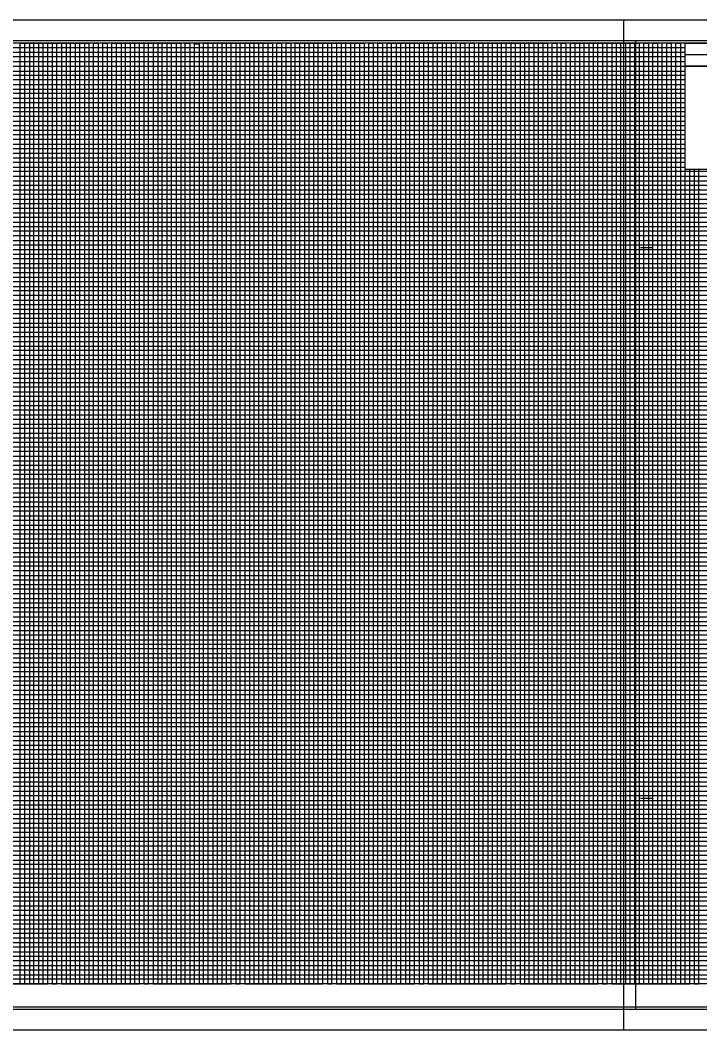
# Model space of a CAD drawing. Extents: x 2345490 to 2436403, y 465165 to 573888.
# Drawn here: x 2418420 to 2419161, y 502766 to 503866 of the extents above; entities that cross this region are included whole.
import ezdxf

# ---------------------------------------------------------------- set-up
doc = ezdxf.new("R2010")
doc.units = 0
for name, color, linetype in [('Old_Level_18', 7, 'Continuous'), ('Old_Level_40', 7, 'Continuous'), ('Old_Level_41', 7, 'Continuous'), ('Old_Level_42', 7, 'Continuous'), ('Old_Level_43', 7, 'Continuous'), ('Old_Level_50', 7, 'Continuous'), ('Old_Level_51', 7, 'Continuous'), ('Old_Level_52', 7, 'Continuous')]:
    doc.layers.add(name, color=color, linetype=linetype)

msp = doc.modelspace()

# ---------------------------------------------------------------- linework, layer by layer
at = {"layer": 'Old_Level_18'}
msp.add_lwpolyline([(2419345.325, 503840.981), (2417845.325, 503840.981), (2417845.325, 502790.981), (2419345.325, 502790.981)], close=True, dxfattribs=at)
at = {"layer": 'Old_Level_40'}
msp.add_line((2419145.275, 503828.431), (2419345.325, 503828.431), dxfattribs=at)
for points in [[(2419145.275, 503840.981), (2419345.325, 503840.981), (2419345.325, 503815.931), (2419145.275, 503815.931)], [(2419145.275, 503815.931), (2419245.325, 503815.931), (2419245.325, 503703.431), (2419145.275, 503703.431)]]:
    msp.add_lwpolyline(points, close=True, dxfattribs=at)
at = {"layer": 'Old_Level_41'}
for p, q in [((2419096.825, 503618.481), (2419109.325, 503618.481)), ((2419096.825, 503018.481), (2419109.325, 503018.481)), ((2419345.325, 502815.981), (2417845.325, 502815.981))]:
    msp.add_line(p, q, dxfattribs=at)
for points in [[(2418370.325, 502815.981), (2418420.325, 502815.981), (2418420.325, 503840.981), (2418470.325, 503840.981), (2418470.325, 502815.981), (2418520.325, 502815.981), (2418520.325, 503840.981), (2418570.325, 503840.981), (2418570.325, 502815.981), (2418620.325, 502815.981), (2418620.325, 503840.981), (2418670.325, 503840.981), (2418670.325, 502815.981), (2418720.325, 502815.981), (2418720.325, 503840.981), (2418770.325, 503840.981), (2418770.325, 502815.981), (2418820.325, 502815.981), (2418820.325, 503840.981), (2418870.325, 503840.981), (2418870.325, 502815.981), (2418920.325, 502815.981), (2418920.325, 503840.981), (2418970.325, 503840.981), (2418970.325, 502815.981), (2419020.325, 502815.981), (2419020.325, 503840.981), (2419070.325, 503840.981), (2419070.325, 502815.981), (2419120.325, 502815.981), (2419120.325, 503840.981)], [(2418395.325, 502815.981), (2418445.325, 502815.981), (2418445.325, 503840.981), (2418495.325, 503840.981), (2418495.325, 502815.981), (2418545.325, 502815.981), (2418545.325, 503840.981), (2418595.325, 503840.981), (2418595.325, 502815.981), (2418645.325, 502815.981), (2418645.325, 503840.981), (2418695.325, 503840.981), (2418695.325, 502815.981), (2418745.325, 502815.981), (2418745.325, 503840.981), (2418795.325, 503840.981), (2418795.325, 502815.981), (2418845.325, 502815.981), (2418845.325, 503840.981), (2418895.325, 503840.981), (2418895.325, 502815.981), (2418945.325, 502815.981), (2418945.325, 503840.981), (2418995.325, 503840.981), (2418995.325, 502815.981), (2419045.325, 502815.981), (2419045.325, 503840.981), (2419095.325, 503840.981), (2419095.325, 502815.981), (2419145.325, 502815.981), (2419145.325, 503840.981), (2419171.625, 503840.981)], [(2417845.325, 503790.981), (2419145.275, 503790.981)], [(2419145.275, 503740.981), (2417845.325, 503740.981), (2417845.325, 503690.931), (2419345.325, 503690.931)], [(2419345.325, 503665.981), (2417845.325, 503665.981), (2417845.325, 503715.981), (2419145.275, 503715.981)], [(2419345.325, 503640.981), (2417845.325, 503640.981), (2417845.325, 503590.981), (2419345.325, 503590.981)], [(2419345.325, 503565.981), (2417845.325, 503565.981), (2417845.325, 503615.981), (2419345.325, 503615.981)], [(2419345.325, 503540.981), (2417845.325, 503540.981), (2417845.325, 503490.981), (2419345.325, 503490.981)], [(2419345.325, 503440.981), (2417845.325, 503440.981), (2417845.325, 503390.981), (2419345.325, 503390.981)], [(2419345.325, 503340.981), (2417845.325, 503340.981), (2417845.325, 503290.981), (2419345.325, 503290.981)], [(2419345.325, 503240.981), (2417845.325, 503240.981), (2417845.325, 503190.981), (2419345.325, 503190.981)], [(2419345.325, 503165.981), (2417845.325, 503165.981), (2417845.325, 503215.981), (2419345.325, 503215.981)], [(2419345.325, 503140.981), (2417845.325, 503140.981), (2417845.325, 503090.981), (2419345.325, 503090.981)], [(2419345.325, 503065.981), (2417845.325, 503065.981), (2417845.325, 503115.981), (2419345.325, 503115.981)], [(2419345.325, 503040.981), (2417845.325, 503040.981), (2417845.325, 502990.981), (2419345.325, 502990.981)], [(2419345.325, 502940.981), (2417845.325, 502940.981), (2417845.325, 502890.981), (2419345.325, 502890.981)], [(2419345.325, 502865.981), (2417845.325, 502865.981), (2417845.325, 502915.981), (2419345.325, 502915.981)], [(2419345.325, 502840.981), (2417845.325, 502840.981)]]:
    msp.add_lwpolyline(points, dxfattribs=at)
at = {"layer": 'Old_Level_42'}
for points in [[(2419145.275, 503765.981), (2417845.425, 503765.981), (2417845.425, 503815.931), (2419145.275, 503815.931)], [(2419345.325, 503465.981), (2417845.325, 503465.981), (2417845.325, 503515.981), (2419345.325, 503515.981)], [(2419345.325, 503365.981), (2417845.325, 503365.981), (2417845.325, 503415.981), (2419345.325, 503415.981)], [(2419345.325, 503265.981), (2417845.325, 503265.981), (2417845.325, 503315.981), (2419345.325, 503315.981)], [(2419345.325, 502965.981), (2417845.325, 502965.981), (2417845.325, 503015.981), (2419345.325, 503015.981)]]:
    msp.add_lwpolyline(points, dxfattribs=at)
at = {"layer": 'Old_Level_43'}
for p, q in [((2419295.325, 503660.981), (2417895.325, 503660.981)), ((2417895.325, 503655.981), (2419295.325, 503655.981)), ((2419295.325, 503635.981), (2417895.325, 503635.981))]:
    msp.add_line(p, q, dxfattribs=at)
for points in [[(2419145.275, 503835.981), (2417895.325, 503835.981), (2417895.325, 503830.981), (2419145.275, 503830.981)], [(2418425.325, 502815.981), (2418425.325, 503840.981), (2418430.325, 503840.981), (2418430.325, 502815.981), (2418435.325, 502815.981), (2418435.325, 503840.981), (2418440.325, 503840.981), (2418440.325, 502815.981), (2418450.325, 502815.981), (2418450.325, 503840.981), (2418455.325, 503840.981), (2418455.325, 502815.981), (2418455.325, 502815.981), (2418460.325, 502815.981), (2418460.325, 503840.981), (2418465.325, 503840.981), (2418465.325, 502815.981), (2418475.325, 502815.981), (2418475.325, 503840.981), (2418480.325, 503840.981), (2418480.325, 502815.981), (2418485.325, 502815.981), (2418485.325, 503840.981), (2418490.325, 503840.981), (2418490.325, 502815.981), (2418500.325, 502815.981), (2418500.325, 503840.981), (2418505.325, 503840.981), (2418505.325, 502815.981), (2418510.325, 502815.981), (2418510.325, 503840.981), (2418515.325, 503840.981), (2418515.325, 502815.981), (2418525.325, 502815.981), (2418525.325, 503840.981), (2418530.325, 503840.981), (2418530.325, 502815.981), (2418535.325, 502815.981), (2418535.325, 503840.981), (2418540.325, 503840.981), (2418540.325, 502815.981), (2418550.325, 502815.981), (2418550.325, 503840.981), (2418555.325, 503840.981), (2418555.325, 502815.981), (2418560.325, 502815.981), (2418560.325, 503840.981), (2418565.325, 503840.981), (2418565.325, 502815.981), (2418575.325, 502815.981), (2418575.325, 503840.981), (2418580.325, 503840.981), (2418580.325, 502815.981), (2418585.325, 502815.981), (2418585.325, 503840.981), (2418590.325, 503840.981), (2418590.325, 502815.981), (2418600.325, 502815.981), (2418600.325, 503840.981), (2418605.325, 503840.981), (2418605.325, 502815.981)], [(2418605.325, 502815.981), (2418610.325, 502815.981), (2418610.325, 503840.381), (2418615.325, 503840.381), (2418615.325, 502815.981), (2418625.325, 502815.981), (2418625.325, 503840.981), (2418630.325, 503840.981), (2418630.325, 502815.981), (2418635.325, 502815.981), (2418635.325, 503840.981), (2418640.325, 503840.981), (2418640.325, 502815.981), (2418650.325, 502815.981), (2418650.325, 503840.981), (2418655.325, 503840.981), (2418655.325, 502815.981), (2418660.325, 502815.981), (2418660.325, 503840.981), (2418665.325, 503840.981), (2418665.325, 502815.981), (2418675.325, 502815.981), (2418675.325, 503840.981), (2418680.325, 503840.981), (2418680.325, 502815.981), (2418685.325, 502815.981), (2418685.325, 503840.981), (2418690.325, 503840.981), (2418690.325, 502815.981), (2418700.325, 502815.981), (2418700.325, 503840.981), (2418705.325, 503840.981), (2418705.325, 502815.981), (2418710.325, 502815.981), (2418710.325, 503840.981), (2418715.325, 503840.981), (2418715.325, 502815.981), (2418725.325, 502815.981), (2418725.325, 503840.981), (2418730.325, 503840.981), (2418730.325, 502815.981), (2418735.325, 502815.981), (2418735.325, 503840.981), (2418740.325, 503840.981), (2418740.325, 502815.981), (2418750.325, 502815.981), (2418750.325, 503840.981), (2418755.325, 503840.981), (2418755.325, 502815.981), (2418760.325, 502815.981), (2418760.325, 503840.981), (2418765.325, 503840.981), (2418765.325, 502815.981), (2418775.325, 502815.981), (2418775.325, 503840.981), (2418780.325, 503840.981), (2418780.325, 502815.981), (2418785.325, 502815.981), (2418785.325, 503840.981), (2418790.325, 503840.981), (2418790.325, 502815.981), (2418800.325, 502815.981), (2418800.325, 503840.981), (2418805.325, 503840.981), (2418805.325, 502815.981), (2418810.325, 502815.981), (2418810.325, 503840.981), (2418815.325, 503840.981), (2418815.325, 502815.981), (2418825.325, 502815.981), (2418825.325, 503840.981), (2418830.325, 503840.981), (2418830.325, 502815.981), (2418835.325, 502815.981), (2418835.325, 503840.981), (2418840.325, 503840.981), (2418840.325, 502815.981), (2418850.325, 502815.981), (2418850.325, 503840.981), (2418855.325, 503840.981), (2418855.325, 502815.981), (2418860.325, 502815.981), (2418860.325, 503840.981), (2418865.325, 503840.981), (2418865.325, 502815.981), (2418875.325, 502815.981), (2418875.325, 503840.981), (2418880.325, 503840.981), (2418880.325, 502815.981), (2418885.325, 502815.981), (2418885.325, 503840.981), (2418890.325, 503840.981), (2418890.325, 502815.981), (2418900.325, 502815.981), (2418900.325, 503840.981), (2418905.325, 503840.981), (2418905.325, 502815.981), (2418910.325, 502815.981), (2418910.325, 503840.981), (2418915.325, 503840.981), (2418915.325, 502815.981)], [(2418915.325, 502815.981), (2418925.325, 502815.981), (2418925.325, 503840.981), (2418930.325, 503840.981), (2418930.325, 502815.981), (2418935.325, 502815.981), (2418935.325, 503840.981), (2418940.325, 503840.981), (2418940.325, 502815.981), (2418950.325, 502815.981), (2418950.325, 503840.981), (2418955.325, 503840.981), (2418955.325, 502815.981), (2418960.325, 502815.981), (2418960.325, 503840.981), (2418965.325, 503840.981), (2418965.325, 502815.981), (2418975.325, 502815.981), (2418975.325, 503840.981), (2418980.325, 503840.981), (2418980.325, 502815.981), (2418985.325, 502815.981), (2418985.325, 503840.981), (2418990.325, 503840.981), (2418990.325, 502815.981), (2419000.325, 502815.981), (2419000.325, 503840.981), (2419005.325, 503840.981), (2419005.325, 502815.981), (2419010.325, 502815.981), (2419010.325, 503840.981), (2419015.325, 503840.981), (2419015.325, 502815.981), (2419025.325, 502815.981), (2419025.325, 503840.981), (2419030.325, 503840.981), (2419030.325, 502815.981), (2419035.325, 502815.981), (2419035.325, 503840.981), (2419040.325, 503840.981), (2419040.325, 502815.981), (2419050.325, 502815.981), (2419050.325, 503840.981), (2419055.325, 503840.981), (2419055.325, 502815.981), (2419060.325, 502815.981), (2419060.325, 503840.981), (2419065.325, 503840.981), (2419065.325, 502815.981), (2419075.325, 502815.981), (2419075.325, 503840.981), (2419080.325, 503840.981), (2419080.325, 502815.981), (2419085.325, 502815.981), (2419085.325, 503840.981), (2419090.325, 503840.981), (2419090.325, 502815.981), (2419100.325, 502815.981), (2419100.325, 503840.981), (2419105.325, 503840.981), (2419105.325, 502815.981), (2419110.325, 502815.981), (2419110.325, 503840.981), (2419115.325, 503840.981), (2419115.325, 502815.981), (2419125.325, 502815.981), (2419125.325, 503840.981), (2419130.325, 503840.981), (2419130.325, 502815.981), (2419135.325, 502815.981), (2419135.325, 503840.981), (2419140.325, 503840.981), (2419140.325, 502815.981), (2419150.325, 502815.981), (2419150.325, 503703.431)], [(2419145.275, 503825.981), (2417895.325, 503825.981), (2417895.325, 503820.981), (2419145.275, 503820.981)], [(2419145.275, 503800.981), (2417895.325, 503800.981), (2417895.325, 503795.981), (2419145.275, 503795.981)], [(2419145.275, 503810.231), (2417896.325, 503810.231), (2417896.325, 503805.981), (2419145.275, 503805.981)], [(2419145.275, 503785.981), (2417895.325, 503785.981), (2417895.325, 503780.981), (2419145.275, 503780.981)], [(2419145.275, 503775.981), (2417895.325, 503775.981), (2417895.325, 503770.981), (2419145.275, 503770.981)], [(2419145.275, 503760.981), (2417895.325, 503760.981), (2417895.325, 503755.981), (2419145.275, 503755.981)], [(2419145.275, 503750.981), (2417895.325, 503750.981), (2417895.325, 503745.981), (2419145.275, 503745.981)], [(2419145.275, 503735.981), (2417895.325, 503735.981), (2417895.325, 503730.981), (2419145.275, 503730.981)], [(2419145.275, 503725.981), (2417895.325, 503725.981), (2417895.325, 503720.981), (2419145.275, 503720.981)], [(2419145.275, 503710.981), (2417895.325, 503710.981), (2417895.325, 503705.981), (2419145.275, 503705.981)], [(2419155.325, 503703.431), (2419155.325, 502815.981), (2419160.325, 502815.981), (2419160.325, 503703.431)], [(2419295.325, 503700.981), (2417895.325, 503700.981), (2417895.325, 503700.981), (2417895.325, 503680.981), (2419295.325, 503680.981)], [(2417895.325, 503695.981), (2419295.325, 503695.981)], [(2419295.325, 503685.981), (2417895.325, 503685.981)], [(2419295.325, 503675.981), (2417895.325, 503675.981), (2417895.325, 503670.981), (2419295.325, 503670.981)], [(2419295.325, 503650.981), (2417895.325, 503650.981), (2417895.325, 503645.981), (2419295.325, 503645.981)], [(2419295.325, 503630.981), (2417895.325, 503630.981), (2417895.325, 503625.981), (2419295.325, 503625.981)], [(2419295.325, 503620.981), (2417895.325, 503620.981)], [(2417895.325, 503610.981), (2419295.325, 503610.981)], [(2419295.325, 503605.981), (2417895.325, 503605.981), (2417895.325, 503600.981), (2419295.325, 503600.981)], [(2419295.325, 503595.981), (2417895.325, 503595.981), (2417895.325, 503585.981), (2419295.325, 503585.981)], [(2419295.325, 503580.981), (2417895.325, 503580.981), (2417895.325, 503575.981), (2419295.325, 503575.981)], [(2419295.325, 503570.981), (2417895.325, 503570.981), (2417895.325, 503560.981), (2419295.325, 503560.981)], [(2419295.325, 503555.981), (2417895.325, 503555.981), (2417895.325, 503550.981), (2419295.325, 503550.981)], [(2419295.325, 503545.981), (2417895.325, 503545.981), (2417895.325, 503535.981), (2419295.325, 503535.981)], [(2419295.325, 503530.981), (2417895.325, 503530.981), (2417895.325, 503525.981), (2419295.325, 503525.981)], [(2419295.325, 503520.981), (2417895.325, 503520.981), (2417895.325, 503510.981), (2419295.325, 503510.981)], [(2419295.325, 503505.981), (2417895.325, 503505.981), (2417895.325, 503500.981), (2419295.325, 503500.981)], [(2419295.325, 503495.981), (2417895.325, 503495.981), (2417895.325, 503485.981), (2419295.325, 503485.981)], [(2419295.325, 503480.981), (2417895.325, 503480.981), (2417895.325, 503475.981), (2419295.325, 503475.981)], [(2419295.325, 503470.981), (2417895.325, 503470.981), (2417895.325, 503460.981), (2419295.325, 503460.981)], [(2419295.325, 503455.981), (2417895.325, 503455.981), (2417895.325, 503450.981), (2419295.325, 503450.981)], [(2419295.325, 503445.981), (2417895.325, 503445.981), (2417895.325, 503435.981), (2419295.325, 503435.981)], [(2419295.325, 503430.981), (2417895.325, 503430.981), (2417895.325, 503425.981), (2419295.325, 503425.981)], [(2419295.325, 503420.981), (2417895.325, 503420.981), (2417895.325, 503410.981), (2419295.325, 503410.981)], [(2419295.325, 503405.981), (2417895.325, 503405.981), (2417895.325, 503400.981), (2419295.325, 503400.981)], [(2419295.325, 503395.981), (2417895.325, 503395.981), (2417895.325, 503385.981), (2419295.325, 503385.981)], [(2419295.325, 503380.981), (2417895.325, 503380.981), (2417895.325, 503375.981), (2419295.325, 503375.981)], [(2419295.325, 503370.981), (2417895.325, 503370.981), (2417895.325, 503360.981), (2419295.325, 503360.981)], [(2419295.325, 503355.981), (2417895.325, 503355.981), (2417895.325, 503350.981), (2419295.325, 503350.981)], [(2419295.325, 503345.981), (2417895.325, 503345.981), (2417895.325, 503335.981), (2419295.325, 503335.981)], [(2419295.325, 503330.981), (2417895.325, 503330.981), (2417895.325, 503325.981), (2419295.325, 503325.981)], [(2419295.325, 503320.981), (2417895.325, 503320.981)], [(2417895.325, 503310.981), (2419295.325, 503310.981)], [(2419295.325, 503305.981), (2417895.325, 503305.981), (2417895.325, 503300.981), (2419295.325, 503300.981)], [(2419295.325, 503295.981), (2417895.325, 503295.981), (2417895.325, 503285.981), (2419295.325, 503285.981)], [(2419295.325, 503280.981), (2417895.325, 503280.981), (2417895.325, 503275.981), (2419295.325, 503275.981)], [(2419295.325, 503270.981), (2417895.325, 503270.981), (2417895.325, 503260.981), (2419295.325, 503260.981)], [(2419295.325, 503255.981), (2417895.325, 503255.981), (2417895.325, 503250.981), (2419295.325, 503250.981)], [(2419295.325, 503245.981), (2417895.325, 503245.981), (2417895.325, 503235.981), (2419295.325, 503235.981)], [(2419295.325, 503230.981), (2417895.325, 503230.981), (2417895.325, 503225.981), (2419295.325, 503225.981)], [(2419295.325, 503220.981), (2417895.325, 503220.981), (2417895.325, 503210.981), (2419295.325, 503210.981)], [(2419295.325, 503205.981), (2417895.325, 503205.981), (2417895.325, 503200.981), (2419295.325, 503200.981)], [(2419295.325, 503195.981), (2417895.325, 503195.981), (2417895.325, 503185.981), (2419295.325, 503185.981)], [(2419295.325, 503180.981), (2417895.325, 503180.981), (2417895.325, 503175.981), (2419295.325, 503175.981)], [(2419295.325, 503170.981), (2417895.325, 503170.981), (2417895.325, 503160.981), (2419295.325, 503160.981)], [(2419295.325, 503155.981), (2417895.325, 503155.981), (2417895.325, 503150.981), (2419295.325, 503150.981)], [(2419295.325, 503145.981), (2417895.325, 503145.981), (2417895.325, 503135.981), (2419295.325, 503135.981)], [(2419295.325, 503130.981), (2417895.325, 503130.981), (2417895.325, 503125.981), (2419295.325, 503125.981)], [(2419295.325, 503120.981), (2417895.325, 503120.981), (2417895.325, 503110.981), (2419295.325, 503110.981)], [(2419295.325, 503105.981), (2417895.325, 503105.981), (2417895.325, 503100.981), (2419295.325, 503100.981)], [(2419295.325, 503095.981), (2417895.325, 503095.981), (2417895.325, 503085.981), (2419295.325, 503085.981)], [(2419295.325, 503080.981), (2417895.325, 503080.981), (2417895.325, 503075.981), (2419295.325, 503075.981)], [(2419295.325, 503070.981), (2417895.325, 503070.981), (2417895.325, 503060.981), (2419295.325, 503060.981)], [(2419295.325, 503055.981), (2417895.325, 503055.981), (2417895.325, 503050.981), (2419295.325, 503050.981)], [(2419295.325, 503045.981), (2417895.325, 503045.981), (2417895.325, 503035.981), (2419295.325, 503035.981)], [(2419295.325, 503030.981), (2417895.325, 503030.981), (2417895.325, 503025.981), (2419295.325, 503025.981)], [(2419295.325, 503020.981), (2417895.325, 503020.981)], [(2417895.325, 503010.981), (2419295.325, 503010.981)], [(2419295.325, 503005.981), (2417895.325, 503005.981), (2417895.325, 503000.981), (2419295.325, 503000.981)], [(2419295.325, 502995.981), (2417895.325, 502995.981)], [(2417895.325, 502985.981), (2419295.325, 502985.981)], [(2419295.325, 502980.981), (2417895.325, 502980.981), (2417895.325, 502975.981), (2419295.325, 502975.981)], [(2419295.325, 502970.981), (2417895.325, 502970.981), (2417895.325, 502960.981), (2419295.325, 502960.981)], [(2419295.325, 502955.981), (2417895.325, 502955.981), (2417895.325, 502950.981), (2419295.325, 502950.981)], [(2419295.325, 502945.981), (2417895.325, 502945.981), (2417895.325, 502935.981), (2419295.325, 502935.981)], [(2419295.325, 502930.981), (2417895.325, 502930.981), (2417895.325, 502925.981), (2419295.325, 502925.981)], [(2419295.325, 502920.981), (2417895.325, 502920.981), (2417895.325, 502910.981), (2419295.325, 502910.981)], [(2419295.325, 502905.981), (2417895.325, 502905.981), (2417895.325, 502900.981), (2419295.325, 502900.981)], [(2419295.325, 502895.981), (2417895.325, 502895.981), (2417895.325, 502885.981), (2419295.325, 502885.981)], [(2419295.325, 502880.981), (2417895.325, 502880.981), (2417895.325, 502875.981), (2419295.325, 502875.981)], [(2419295.325, 502870.981), (2417895.325, 502870.981), (2417895.325, 502860.981), (2419295.325, 502860.981)], [(2419295.325, 502855.981), (2417895.325, 502855.981), (2417895.325, 502850.981), (2419295.325, 502850.981)], [(2419295.325, 502845.981), (2417895.325, 502845.981), (2417895.325, 502835.981), (2419295.325, 502835.981)], [(2419295.325, 502830.981), (2417895.325, 502830.981), (2417895.325, 502825.981), (2419295.325, 502825.981)], [(2419295.325, 502820.981), (2417895.325, 502820.981)]]:
    msp.add_lwpolyline(points, dxfattribs=at)
at = {"layer": 'Old_Level_50'}
msp.add_line((2419078.325, 502765.981), (2419078.325, 502765.981), dxfattribs=at)
for points in [[(2419357.825, 503843.531), (2417691.325, 503843.531), (2417691.325, 502788.431), (2419357.825, 502788.431)], [(2420757.825, 503843.531), (2419091.325, 503843.531), (2419091.325, 502788.431), (2420757.825, 502788.431)]]:
    msp.add_lwpolyline(points, close=True, dxfattribs=at)
at = {"layer": 'Old_Level_51'}
for points in [[(2419362.325, 503865.981), (2417678.325, 503865.981), (2417678.325, 502765.981), (2419362.325, 502765.981)], [(2420762.325, 503865.981), (2419078.325, 503865.981), (2419078.325, 502765.981), (2420762.325, 502765.981)]]:
    msp.add_lwpolyline(points, close=True, dxfattribs=at)
at = {"layer": 'Old_Level_52'}
msp.add_line((2419091.325, 502788.431), (2419091.325, 502788.431), dxfattribs=at)

doc.saveas('drawing.dxf')
